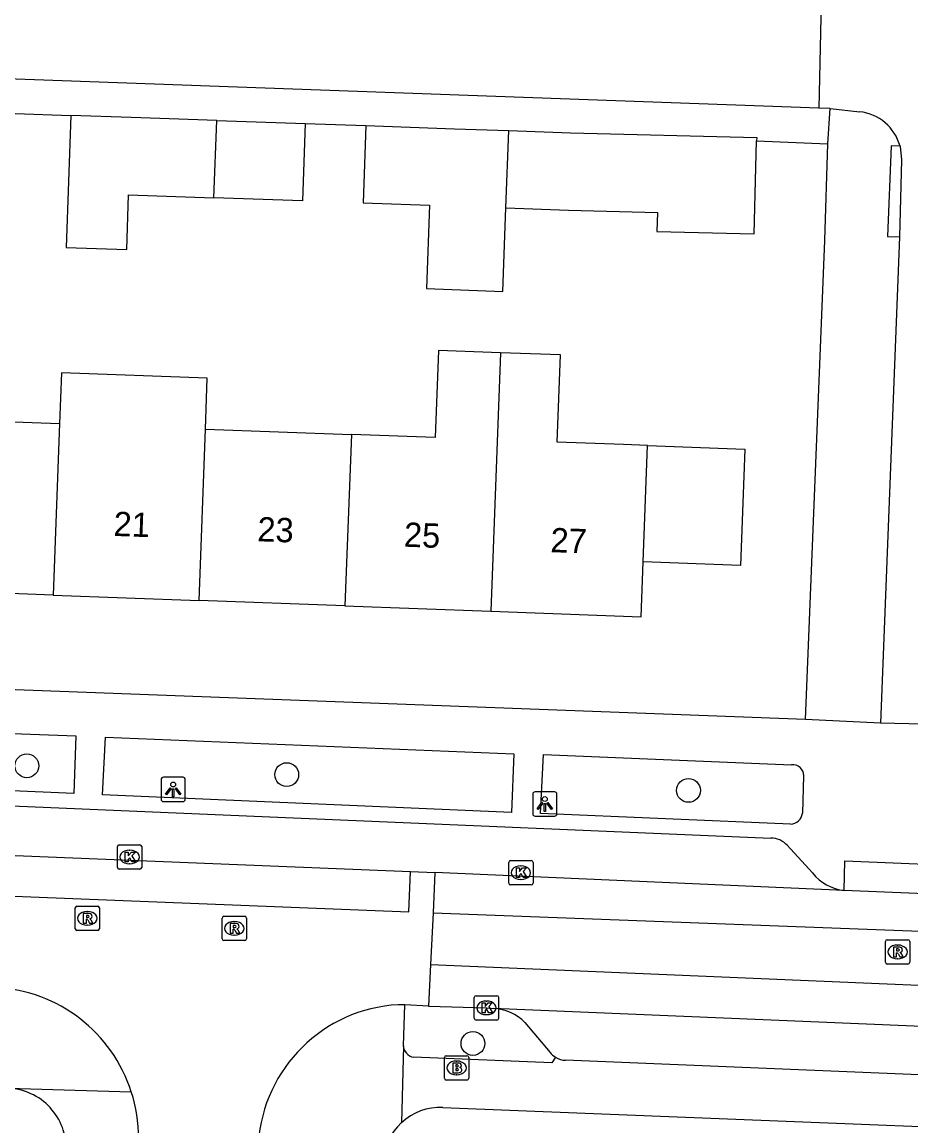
# Model space of a CAD drawing. Extents: x 160077 to 160945, y 386481 to 387498.
# Drawn here: x 160748.32 to 160784.84, y 387253.77 to 387299.11 of the extents above; entities that cross this region are included whole.
import ezdxf

# ---------------------------------------------------------------- set-up
doc = ezdxf.new("R2010")
doc.units = 0
for name, color, linetype in [('IMGEO_Boom', 7, 'Continuous'), ('IMGEO_Brandkraan', 7, 'Continuous'), ('IMGEO_Kolk', 7, 'Continuous'), ('IMGEO_Lichtpunt', 7, 'Continuous'), ('IMGEO_Pand', 7, 'Continuous'), ('IMGEO_Pand_nummerreeks', 7, 'Continuous'), ('IMGEO_Parkeervlak_open', 7, 'Continuous'), ('IMGEO_Rijbaan_lokaal_gesloten', 7, 'Continuous'), ('IMGEO_Rijbaan_lokaal_open', 7, 'Continuous'), ('IMGEO_Rioolput', 7, 'Continuous'), ('IMGEO_Voetpad_open', 7, 'Continuous')]:
    doc.layers.add(name, color=color, linetype=linetype)

msp = doc.modelspace()

# ---------------------------------------------------------------- linework, layer by layer
at = {"layer": 'IMGEO_Boom'}
for centre in [(160748.516, 387268.563), (160759.194, 387268.198), (160775.702, 387267.552), (160766.847, 387257.156)]:
    msp.add_circle(centre, 0.489, dxfattribs=at)
at = {"layer": 'IMGEO_Brandkraan'}
for p, q in [((160765.749, 387256.652), (160766.601, 387256.652)), ((160765.674, 387255.726), (160765.674, 387256.578)), ((160766.162, 387256.432), (160766.187, 387256.432)), ((160766.675, 387256.578), (160766.675, 387255.726)), ((160766.185, 387255.872), (160766.16, 387255.872)), ((160766.601, 387255.652), (160765.749, 387255.652))]:
    msp.add_line(p, q, dxfattribs=at)
for points in [[(160765.749, 387256.652), (160766.601, 387256.652)], [(160765.674, 387255.726), (160765.674, 387256.578)], [(160766.022, 387256.352), (160766.022, 387255.952), (160766.235, 387255.952)], [(160766.253, 387256.352), (160766.022, 387256.352)], [(160766.201, 387256.271), (160766.147, 387256.271), (160766.147, 387256.195)], [(160766.147, 387256.195), (160766.2, 387256.195)], [(160766.675, 387256.578), (160766.675, 387255.726)], [(160766.209, 387256.119), (160766.147, 387256.119), (160766.147, 387256.038)], [(160766.147, 387256.038), (160766.209, 387256.038)], [(160766.601, 387255.652), (160765.749, 387255.652)]]:
    msp.add_lwpolyline(points, dxfattribs=at)
for centre, radius, start, end in [((160765.751, 387256.576), 0.0765, 91.552, 178.448), ((160765.751, 387256.576), 0.0765, 91.552, 178.448), ((160766.599, 387256.576), 0.0765, 1.552, 88.448), ((160766.599, 387256.576), 0.0765, 1.552, 88.448), ((160766.202, 387256.233), 0.0379, 267.8285, 90.9355), ((160766.257, 387256.207), 0.145, 59.4692, 91.5367), ((160766.282, 387256.254), 0.0922, 285.5137, 58.1501), ((160766.287, 387256.062), 0.105, 301.3115, 78.989), ((160765.751, 387255.728), 0.0765, 181.552, 268.448), ((160765.751, 387255.728), 0.0765, 181.552, 268.448), ((160766.21, 387256.078), 0.0404, 269.8759, 90.5077), ((160766.241, 387256.203), 0.251, 268.6676, 293.5347), ((160766.599, 387255.728), 0.0765, 271.552, 358.448), ((160766.599, 387255.728), 0.0765, 271.552, 358.448)]:
    msp.add_arc(centre, radius, start, end, dxfattribs=at)
for centre, major_axis, ratio, start_param, end_param in [((160766.161, 387256.152), (-0.387, 0.002), 0.722429, 4.712389, 7.853982), ((160766.186, 387256.152), (-0.39, 0.002), 0.717154, 1.570796, 4.712389)]:
    msp.add_ellipse(centre, major_axis=major_axis, ratio=ratio, start_param=start_param, end_param=end_param, dxfattribs=at)
at = {"layer": 'IMGEO_Kolk'}
for p, q in [((160752.237, 387264.39), (160752.237, 387265.242)), ((160752.312, 387265.316), (160753.164, 387265.316)), ((160753.238, 387265.242), (160753.238, 387264.39)), ((160752.725, 387265.096), (160752.75, 387265.096)), ((160752.748, 387264.536), (160752.723, 387264.536)), ((160768.315, 387263.743), (160768.315, 387264.595)), ((160768.39, 387264.669), (160769.242, 387264.669)), ((160768.803, 387264.449), (160768.828, 387264.449)), ((160769.316, 387264.595), (160769.316, 387263.743)), ((160753.164, 387264.316), (160752.312, 387264.316)), ((160768.826, 387263.889), (160768.801, 387263.889)), ((160769.242, 387263.669), (160768.39, 387263.669)), ((160766.902, 387258.192), (160766.902, 387259.044)), ((160766.977, 387259.118), (160767.829, 387259.118)), ((160767.39, 387258.898), (160767.415, 387258.898)), ((160767.903, 387259.044), (160767.903, 387258.192)), ((160767.829, 387258.118), (160766.977, 387258.118)), ((160767.413, 387258.338), (160767.388, 387258.338))]:
    msp.add_line(p, q, dxfattribs=at)
for points in [[(160752.237, 387264.39), (160752.237, 387265.242)], [(160752.312, 387265.316), (160753.164, 387265.316)], [(160753.238, 387265.242), (160753.238, 387264.39)], [(160752.558, 387265.016), (160752.681, 387265.016), (160752.681, 387264.865), (160752.811, 387265.016), (160752.975, 387265.016), (160752.829, 387264.865), (160752.982, 387264.616), (160752.83, 387264.616), (160752.745, 387264.78), (160752.681, 387264.713), (160752.681, 387264.616), (160752.558, 387264.616), (160752.558, 387265.016)], [(160768.315, 387263.743), (160768.315, 387264.595)], [(160768.39, 387264.669), (160769.242, 387264.669)], [(160768.636, 387264.369), (160768.759, 387264.369), (160768.759, 387264.218), (160768.889, 387264.369), (160769.053, 387264.369), (160768.907, 387264.218), (160769.06, 387263.969), (160768.908, 387263.969), (160768.823, 387264.133), (160768.759, 387264.066), (160768.759, 387263.969), (160768.636, 387263.969), (160768.636, 387264.369)], [(160769.316, 387264.595), (160769.316, 387263.743)], [(160753.164, 387264.316), (160752.312, 387264.316)], [(160769.242, 387263.669), (160768.39, 387263.669)], [(160766.902, 387258.192), (160766.902, 387259.044)], [(160766.977, 387259.118), (160767.829, 387259.118)], [(160767.903, 387259.044), (160767.903, 387258.192)], [(160767.223, 387258.818), (160767.346, 387258.818), (160767.346, 387258.667), (160767.476, 387258.818), (160767.64, 387258.818), (160767.494, 387258.667), (160767.647, 387258.418), (160767.495, 387258.418), (160767.41, 387258.582), (160767.346, 387258.515), (160767.346, 387258.418), (160767.223, 387258.418), (160767.223, 387258.818)], [(160767.829, 387258.118), (160766.977, 387258.118)]]:
    msp.add_lwpolyline(points, dxfattribs=at)
for centre, start, end in [((160752.314, 387265.24), 91.552, 178.448), ((160752.314, 387265.24), 91.552, 178.448), ((160753.162, 387265.24), 1.552, 88.448), ((160753.162, 387265.24), 1.552, 88.448), ((160752.314, 387264.392), 181.552, 268.448), ((160752.314, 387264.392), 181.552, 268.448), ((160753.162, 387264.392), 271.552, 358.448), ((160753.162, 387264.392), 271.552, 358.448), ((160768.392, 387264.593), 91.552, 178.448), ((160768.392, 387264.593), 91.552, 178.448), ((160769.24, 387264.593), 1.552, 88.448), ((160769.24, 387264.593), 1.552, 88.448), ((160768.392, 387263.745), 181.552, 268.448), ((160768.392, 387263.745), 181.552, 268.448), ((160769.24, 387263.745), 271.552, 358.448), ((160769.24, 387263.745), 271.552, 358.448), ((160766.979, 387259.042), 91.552, 178.448), ((160766.979, 387259.042), 91.552, 178.448), ((160767.827, 387259.042), 1.552, 88.448), ((160767.827, 387259.042), 1.552, 88.448), ((160766.979, 387258.194), 181.552, 268.448), ((160766.979, 387258.194), 181.552, 268.448), ((160767.827, 387258.194), 271.552, 358.448), ((160767.827, 387258.194), 271.552, 358.448)]:
    msp.add_arc(centre, 0.0765, start, end, dxfattribs=at)
for centre, major_axis, ratio, start_param, end_param in [((160752.724, 387264.816), (-0.387, 0.002), 0.722429, 4.712389, 7.853982), ((160752.749, 387264.816), (-0.39, 0.002), 0.717154, 1.570796, 4.712389), ((160768.802, 387264.169), (-0.387, 0.002), 0.722429, 4.712389, 7.853982), ((160768.827, 387264.169), (-0.39, 0.002), 0.717154, 1.570796, 4.712389), ((160767.389, 387258.618), (-0.387, 0.002), 0.722429, 4.712389, 7.853982), ((160767.414, 387258.618), (-0.39, 0.002), 0.717154, 1.570796, 4.712389)]:
    msp.add_ellipse(centre, major_axis=major_axis, ratio=ratio, start_param=start_param, end_param=end_param, dxfattribs=at)
at = {"layer": 'IMGEO_Lichtpunt'}
for p, q in [((160754.031, 387267.994), (160754.031, 387267.187)), ((160754.031, 387267.994), (160754.031, 387267.187)), ((160754.933, 387268.089), (160754.125, 387268.089)), ((160754.933, 387268.089), (160754.125, 387268.089)), ((160755.027, 387267.187), (160755.027, 387267.994)), ((160755.027, 387267.187), (160755.027, 387267.994)), ((160754.125, 387267.093), (160754.933, 387267.093)), ((160754.125, 387267.093), (160754.933, 387267.093)), ((160769.303, 387267.397), (160769.303, 387266.59)), ((160769.303, 387267.397), (160769.303, 387266.59)), ((160770.205, 387267.492), (160769.397, 387267.492)), ((160770.205, 387267.492), (160769.397, 387267.492)), ((160770.299, 387266.59), (160770.299, 387267.397)), ((160770.299, 387266.59), (160770.299, 387267.397)), ((160769.397, 387266.496), (160770.205, 387266.496)), ((160769.397, 387266.496), (160770.205, 387266.496))]:
    msp.add_line(p, q, dxfattribs=at)
for points in [[(160754.405, 387267.658), (160754.444, 387267.63), (160754.256, 387267.368), (160754.218, 387267.395), (160754.405, 387267.658)], [(160754.507, 387267.61), (160754.554, 387267.61), (160754.554, 387267.288), (160754.507, 387267.288), (160754.507, 387267.61)], [(160754.617, 387267.63), (160754.655, 387267.657), (160754.842, 387267.395), (160754.803, 387267.367), (160754.617, 387267.63)], [(160769.677, 387267.061), (160769.716, 387267.033), (160769.528, 387266.771), (160769.49, 387266.798), (160769.677, 387267.061)], [(160769.889, 387267.033), (160769.927, 387267.06), (160770.114, 387266.798), (160770.075, 387266.77), (160769.889, 387267.033)], [(160769.779, 387267.013), (160769.826, 387267.013), (160769.826, 387266.691), (160769.779, 387266.691), (160769.779, 387267.013)]]:
    msp.add_lwpolyline(points, dxfattribs=at)
for centre in [(160754.53, 387267.792), (160769.802, 387267.195)]:
    msp.add_circle(centre, 0.0994, dxfattribs=at)
for centre, start, end in [((160754.125, 387267.994), 90, 180), ((160754.125, 387267.994), 90, 180), ((160754.933, 387267.994), 0, 90), ((160754.933, 387267.994), 0, 90), ((160754.125, 387267.187), 180, 270), ((160754.125, 387267.187), 180, 270), ((160754.933, 387267.187), 270, 0), ((160754.933, 387267.187), 270, 360), ((160769.397, 387267.397), 90, 180), ((160769.397, 387267.397), 90, 180), ((160770.205, 387267.397), 0, 90), ((160770.205, 387267.397), 0, 90), ((160769.397, 387266.59), 180, 270), ((160769.397, 387266.59), 180, 270), ((160770.205, 387266.59), 270, 0), ((160770.205, 387266.59), 270, 360)]:
    msp.add_arc(centre, 0.0946, start, end, dxfattribs=at)
at = {"layer": 'IMGEO_Pand'}
for points in [[(160750.326, 387295.275), (160750.125, 387289.853), (160752.62, 387289.768), (160752.697, 387292.014), (160756.204, 387291.894)], [(160756.322, 387295.069), (160752.806, 387295.19), (160750.326, 387295.275)], [(160756.204, 387291.894), (160756.322, 387295.069)], [(160759.956, 387294.944), (160759.847, 387291.769), (160756.204, 387291.894)], [(160756.322, 387295.069), (160759.956, 387294.944)], [(160762.448, 387294.859), (160762.339, 387291.683), (160765.066, 387291.589), (160764.938, 387288.166), (160768.071, 387288.05), (160768.198, 387291.482)], [(160762.448, 387294.859), (160766.092, 387294.733), (160768.316, 387294.657)], [(160768.198, 387291.482), (160768.316, 387294.657)], [(160768.316, 387294.657), (160770.85, 387294.57), (160778.507, 387294.369), (160778.504, 387294.237)], [(160768.198, 387291.482), (160770.766, 387291.394), (160774.424, 387291.298), (160774.403, 387290.514), (160778.403, 387290.409), (160778.504, 387294.237)], [(160767.977, 387285.533), (160765.43, 387285.627), (160765.296, 387282.045), (160761.849, 387282.173)], [(160767.977, 387285.533), (160767.583, 387274.909)], [(160774.024, 387281.721), (160773.027, 387281.758), (160770.311, 387281.859), (160770.444, 387285.441), (160767.977, 387285.533)], [(160755.852, 387282.396), (160755.93, 387284.483), (160749.934, 387284.705), (160749.856, 387282.619)], [(160743.861, 387282.841), (160749.856, 387282.619)], [(160749.856, 387282.619), (160749.595, 387275.577)], [(160755.591, 387275.354), (160755.852, 387282.396)], [(160755.852, 387282.396), (160761.849, 387282.173)], [(160761.849, 387282.173), (160761.587, 387275.131)], [(160773.845, 387276.943), (160774.024, 387281.721)], [(160774.024, 387281.721), (160778.023, 387281.572), (160777.846, 387276.795), (160773.845, 387276.943)], [(160767.583, 387274.909), (160773.761, 387274.679), (160773.845, 387276.943)], [(160749.595, 387275.577), (160743.599, 387275.8)], [(160749.595, 387275.577), (160755.591, 387275.354)], [(160761.587, 387275.131), (160755.591, 387275.354)], [(160761.587, 387275.131), (160767.583, 387274.909)]]:
    msp.add_lwpolyline(points, dxfattribs=at)
at = {"layer": 'IMGEO_Parkeervlak_open'}
msp.add_lwpolyline([(160768.985, 387258.017), (160770.018, 387256.786)], dxfattribs=at)
for centre, radius, start, end in [((160767.559, 387256.56), 2.039, 45.6209, 86.6009), ((160770.687, 387257.315), 0.853, 218.303, 238.6822)]:
    msp.add_arc(centre, radius, start, end, dxfattribs=at)
at = {"layer": 'IMGEO_Rijbaan_lokaal_gesloten'}
for points in [[(160747.01, 387264.92), (160764.286, 387264.225)], [(160782.105, 387263.444), (160765.275, 387264.185)], [(160789.069, 387263.157), (160782.105, 387263.444)], [(160765.218, 387262.525), (160795.783, 387261.368)], [(160765.103, 387260.4), (160805.86, 387258.675)], [(160765.024, 387258.692), (160767.403, 387258.618), (160767.68, 387258.595)], [(160808.791, 387256.98), (160807.494, 387256.922), (160767.68, 387258.595)]]:
    msp.add_lwpolyline(points, dxfattribs=at)
at = {"layer": 'IMGEO_Rijbaan_lokaal_open'}
for points in [[(160781.175, 387300.575), (160781.06, 387295.578)], [(160781.06, 387295.578), (160740.475, 387297.039)], [(160781.527, 387295.561), (160781.06, 387295.578)], [(160781.527, 387295.561), (160782.739, 387295.43)], [(160784.396, 387294.015), (160784.463, 387293.458), (160784.38, 387290.29)], [(160784.38, 387290.29), (160783.591, 387270.317)], [(160788.827, 387270.191), (160783.591, 387270.317)], [(160747.01, 387264.92), (160746.944, 387263.249), (160764.21, 387262.569), (160764.286, 387264.225)], [(160764.286, 387264.225), (160765.275, 387264.185)], [(160765.275, 387264.185), (160765.218, 387262.525)], [(160765.218, 387262.525), (160765.103, 387260.4)], [(160765.103, 387260.4), (160765.024, 387258.692)], [(160764.042, 387258.741), (160763.775, 387258.744)], [(160765.024, 387258.692), (160764.042, 387258.741)]]:
    msp.add_lwpolyline(points, dxfattribs=at)
for centre, radius, start, end in [((160782.53, 387293.508), 1.933, 15.2062, 83.8022), ((160746.904, 387253.265), 6.202, 17.8354, 86.8394), ((160764.106, 387252.659), 6.094, 93.1136, 176.1542), ((160746.863, 387253.259), 6.243, 0.0073, 17.7742)]:
    msp.add_arc(centre, radius, start, end, dxfattribs=at)
at = {"layer": 'IMGEO_Rioolput'}
for p, q in [((160750.499, 387261.869), (160750.499, 387262.721)), ((160750.574, 387262.795), (160751.426, 387262.795)), ((160750.987, 387262.575), (160751.012, 387262.575)), ((160751.5, 387262.721), (160751.5, 387261.869)), ((160756.539, 387261.456), (160756.539, 387262.308)), ((160756.614, 387262.382), (160757.466, 387262.382)), ((160757.027, 387262.162), (160757.052, 387262.162)), ((160757.54, 387262.308), (160757.54, 387261.456)), ((160751.426, 387261.795), (160750.574, 387261.795)), ((160751.01, 387262.015), (160750.985, 387262.015)), ((160757.466, 387261.382), (160756.614, 387261.382)), ((160757.05, 387261.602), (160757.025, 387261.602)), ((160783.795, 387260.491), (160783.795, 387261.343)), ((160783.87, 387261.417), (160784.722, 387261.417)), ((160784.283, 387261.197), (160784.308, 387261.197)), ((160784.796, 387261.343), (160784.796, 387260.491)), ((160784.722, 387260.417), (160783.87, 387260.417)), ((160784.306, 387260.637), (160784.281, 387260.637))]:
    msp.add_line(p, q, dxfattribs=at)
for points in [[(160750.499, 387261.869), (160750.499, 387262.721)], [(160750.574, 387262.795), (160751.426, 387262.795)], [(160751.5, 387262.721), (160751.5, 387261.869)], [(160751.088, 387262.493), (160750.836, 387262.495), (160750.836, 387262.095)], [(160750.836, 387262.095), (160750.96, 387262.095), (160750.96, 387262.257), (160750.971, 387262.257)], [(160751.014, 387262.414), (160750.96, 387262.414), (160750.96, 387262.333)], [(160750.96, 387262.333), (160751.012, 387262.333)], [(160751.018, 387262.228), (160751.089, 387262.095), (160751.229, 387262.095), (160751.164, 387262.221)], [(160756.539, 387261.456), (160756.539, 387262.308)], [(160756.614, 387262.382), (160757.466, 387262.382)], [(160757.128, 387262.08), (160756.876, 387262.082), (160756.876, 387261.682)], [(160757.54, 387262.308), (160757.54, 387261.456)], [(160751.426, 387261.795), (160750.574, 387261.795)], [(160756.876, 387261.682), (160757, 387261.682), (160757, 387261.844), (160757.011, 387261.844)], [(160757.054, 387262.001), (160757, 387262.001), (160757, 387261.92)], [(160757, 387261.92), (160757.052, 387261.92)], [(160757.058, 387261.815), (160757.129, 387261.682), (160757.269, 387261.682), (160757.204, 387261.808)], [(160757.466, 387261.382), (160756.614, 387261.382)], [(160783.795, 387260.491), (160783.795, 387261.343)], [(160783.87, 387261.417), (160784.722, 387261.417)], [(160784.796, 387261.343), (160784.796, 387260.491)], [(160784.384, 387261.115), (160784.132, 387261.117), (160784.132, 387260.717)], [(160784.132, 387260.717), (160784.256, 387260.717), (160784.256, 387260.879), (160784.267, 387260.879)], [(160784.31, 387261.036), (160784.256, 387261.036), (160784.256, 387260.955)], [(160784.256, 387260.955), (160784.308, 387260.955)], [(160784.314, 387260.85), (160784.385, 387260.717), (160784.525, 387260.717), (160784.46, 387260.843)], [(160784.722, 387260.417), (160783.87, 387260.417)]]:
    msp.add_lwpolyline(points, dxfattribs=at)
for centre, radius, start, end in [((160750.576, 387262.719), 0.0765, 91.552, 178.448), ((160750.576, 387262.719), 0.0765, 91.552, 178.448), ((160751.424, 387262.719), 0.0765, 1.552, 88.448), ((160751.424, 387262.719), 0.0765, 1.552, 88.448), ((160750.97, 387262.204), 0.0533, 26.0293, 88.6989), ((160750.996, 387262.522), 0.19, 274.7715, 282.9687), ((160751.02, 387262.318), 0.0964, 77.0061, 93.1865), ((160751.034, 387262.375), 0.0378, 276.6634, 79.6772), ((160751.087, 387262.383), 0.109, 350.3612, 89.416), ((160751.085, 387262.383), 0.112, 277.5842, 350.9817), ((160751.069, 387262.168), 0.108, 29.5134, 73.7905), ((160756.616, 387262.306), 0.0765, 91.552, 178.448), ((160756.616, 387262.306), 0.0765, 91.552, 178.448), ((160757.127, 387261.97), 0.109, 350.3612, 89.416), ((160757.464, 387262.306), 0.0765, 1.552, 88.448), ((160757.464, 387262.306), 0.0765, 1.552, 88.448), ((160750.576, 387261.871), 0.0765, 181.552, 268.448), ((160750.576, 387261.871), 0.0765, 181.552, 268.448), ((160751.424, 387261.871), 0.0765, 271.552, 358.448), ((160751.424, 387261.871), 0.0765, 271.552, 358.448), ((160757.01, 387261.791), 0.0533, 26.0293, 88.6989), ((160757.036, 387262.109), 0.19, 274.7715, 282.9687), ((160757.06, 387261.905), 0.0964, 77.0061, 93.1865), ((160757.074, 387261.962), 0.0378, 276.6634, 79.6772), ((160757.125, 387261.97), 0.112, 277.5842, 350.9817), ((160757.109, 387261.755), 0.108, 29.5134, 73.7905), ((160756.616, 387261.458), 0.0765, 181.552, 268.448), ((160756.616, 387261.458), 0.0765, 181.552, 268.448), ((160757.464, 387261.458), 0.0765, 271.552, 358.448), ((160757.464, 387261.458), 0.0765, 271.552, 358.448), ((160783.872, 387261.341), 0.0765, 91.552, 178.448), ((160783.872, 387261.341), 0.0765, 91.552, 178.448), ((160784.72, 387261.341), 0.0765, 1.552, 88.448), ((160784.72, 387261.341), 0.0765, 1.552, 88.448), ((160784.266, 387260.826), 0.0533, 26.0293, 88.6989), ((160784.292, 387261.144), 0.19, 274.7715, 282.9687), ((160784.316, 387260.94), 0.0964, 77.0061, 93.1865), ((160784.33, 387260.997), 0.0378, 276.6634, 79.6772), ((160784.383, 387261.005), 0.109, 350.3612, 89.416), ((160784.381, 387261.005), 0.112, 277.5842, 350.9817), ((160784.365, 387260.79), 0.108, 29.5134, 73.7905), ((160783.872, 387260.493), 0.0765, 181.552, 268.448), ((160783.872, 387260.493), 0.0765, 181.552, 268.448), ((160784.72, 387260.493), 0.0765, 271.552, 358.448), ((160784.72, 387260.493), 0.0765, 271.552, 358.448)]:
    msp.add_arc(centre, radius, start, end, dxfattribs=at)
for centre, major_axis, ratio, start_param, end_param in [((160750.986, 387262.295), (-0.387, 0.002), 0.722429, 4.712389, 7.853982), ((160751.011, 387262.295), (-0.39, 0.002), 0.717154, 1.570796, 4.712389), ((160757.026, 387261.882), (-0.387, 0.002), 0.722429, 4.712389, 7.853982), ((160757.051, 387261.882), (-0.39, 0.002), 0.717154, 1.570796, 4.712389), ((160784.282, 387260.917), (-0.387, 0.002), 0.722429, 4.712389, 7.853982), ((160784.307, 387260.917), (-0.39, 0.002), 0.717154, 1.570796, 4.712389)]:
    msp.add_ellipse(centre, major_axis=major_axis, ratio=ratio, start_param=start_param, end_param=end_param, dxfattribs=at)
at = {"layer": 'IMGEO_Voetpad_open'}
for points in [[(160748.03, 387295.354), (160750.326, 387295.275)], [(160781.434, 387294.116), (160781.527, 387295.561)], [(160759.956, 387294.944), (160762.448, 387294.859)], [(160778.504, 387294.237), (160781.434, 387294.116)], [(160780.506, 387270.464), (160781.307, 387290.142), (160781.434, 387294.116)], [(160784.396, 387294.015), (160784.028, 387294.03), (160783.881, 387290.31), (160784.38, 387290.29)], [(160780.506, 387270.464), (160684.564, 387274.07)], [(160750.445, 387267.424), (160733.658, 387268.143), (160733.735, 387270.412), (160750.53, 387269.797), (160750.445, 387267.424)], [(160783.591, 387270.317), (160780.506, 387270.464)], [(160692.765, 387269.32), (160743.381, 387267.106), (160779.081, 387265.594)], [(160768.436, 387266.648), (160751.619, 387267.365), (160751.751, 387269.736), (160768.529, 387269.054), (160768.436, 387266.648)], [(160779.897, 387266.163), (160769.629, 387266.603), (160769.74, 387269.019), (160779.941, 387268.604)], [(160780.437, 387268.165), (160780.436, 387268.146), (160780.386, 387266.618)], [(160779.764, 387265.296), (160780.804, 387264.163)], [(160782.105, 387263.444), (160782.13, 387264.66), (160789.07, 387264.372)], [(160763.986, 387257.06), (160764.042, 387258.741)], [(160763.986, 387257.06), (160763.906, 387253.901)], [(160770.244, 387256.586), (160770.086, 387256.359), (160764.4, 387256.587)], [(160805.664, 387255.011), (160770.651, 387256.465)], [(160747.742, 387255.313), (160747.746, 387255.316), (160752.808, 387255.165)], [(160765.606, 387254.53), (160802.774, 387253.041), (160813.68, 387252.352)]]:
    msp.add_lwpolyline(points, dxfattribs=at)
for centre, radius, start, end in [((160779.997, 387268.168), 0.44, 359.5916, 97.3856), ((160779.875, 387266.677), 0.515, 272.4886, 353.3859), ((160779.071, 387264.638), 0.956, 43.4802, 89.3755), ((160782.268, 387265.276), 1.839, 217.2371, 264.9083), ((160764.504, 387257.096), 0.52, 183.9768, 258.4122), ((160770.677, 387257.297), 0.832, 238.6614, 268.2245), ((160747.656, 387252.843), 2.472, 357.7826, 88.0061), ((160765.519, 387252.154), 2.377, 87.8937, 132.7153), ((160765.518, 387252.16), 2.373, 132.7922, 177.6973)]:
    msp.add_arc(centre, radius, start, end, dxfattribs=at)

# ---------------------------------------------------------------- texts
at = {"layer": 'IMGEO_Pand_nummerreeks'}
for s, p in [('21', (160752.065, 387278.007)), ('23', (160757.975, 387277.787)), ('25', (160763.997, 387277.564)), ('27', (160770.019, 387277.34))]:
    msp.add_text(s, height=1, rotation=357.8725, dxfattribs=at).set_placement(p)

doc.saveas('drawing.dxf')
